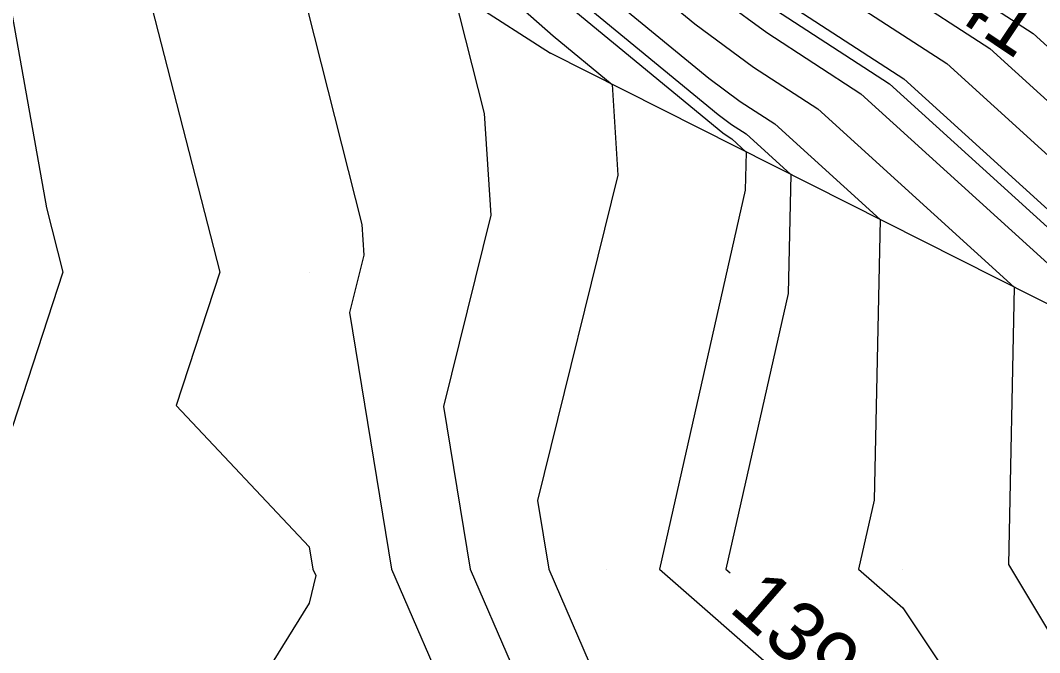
# Model space of a CAD drawing. Extents: x 2354170 to 2357230, y 866100 to 868290.
# Drawn here: x 2355800.25 to 2355834.59, y 867027.2 to 867048.49 of the extents above; entities that cross this region are included whole.
import ezdxf

# ---------------------------------------------------------------- set-up
doc = ezdxf.new("R2010")
doc.units = 0
for name, color, linetype in [('Default', 7, 'Continuous'), ('DTM Contours Major', 7, 'Continuous'), ('DTM Contours Minor', 7, 'Continuous'), ('DTM Contours Minor Text', 7, 'Continuous'), ('Exist DTM QL2 LIDAR Elevation Point', 7, 'Continuous'), ('PH Exist DTM Breakline', 7, 'Continuous')]:
    doc.layers.add(name, color=color, linetype=linetype)

msp = doc.modelspace()

# ---------------------------------------------------------------- linework, layer by layer
at = {"layer": 'Default'}
for points in [[(2355784.38, 867082.247), (2355785.751, 867080.237), (2355797.277, 867066.51), (2355799.677, 867064.368), (2355807.499, 867054.473), (2355807.693, 867054.329), (2355808.769, 867053.379), (2355811.748, 867041.614), (2355811.814, 867040.588), (2355811.336, 867038.656), (2355812.751, 867030.011), (2355814.872, 867025.119), (2355813.671, 867020.011), (2355814.63, 867014.659), (2355814.097, 867010.011), (2355813.641, 867003.671), (2355813.476, 867000.011), (2355812.447, 866997.544), (2355809.981, 866993.768), (2355809.769, 866993.525)], [(2355794.571, 867077.918), (2355798.601, 867073.119), (2355805.087, 867067.331), (2355808.802, 867062.631), (2355815.269, 867057.832), (2355819.15, 867054.408), (2355822.028, 867052.036), (2355825.837, 867049.238), (2355830.013, 867046.528), (2355842.768, 867034.95), (2355842.675, 867030.579), (2355845.593, 867025.72), (2355845.849, 867020.011), (2355845.535, 867015.565), (2355848.603, 867010.011), (2355849.591, 867001.464)], [(2355798.979, 867075.007), (2355806.633, 867068.178), (2355809.174, 867064.962), (2355817.433, 867058.833), (2355819.532, 867056.982), (2355821.088, 867055.699), (2355826.728, 867051.555), (2355832.914, 867047.541), (2355850.223, 867031.829), (2355850.706, 867031.408), (2355851.01, 867031.219), (2355852.068, 867030.405), (2355853.326, 867020.698), (2355855.56, 867014.432), (2355857.705, 867010.011), (2355858.604, 867001.388), (2355858.744, 867000.011), (2355859.981, 866993.249)], [(2355798.79, 867074.063), (2355805.86, 867067.754), (2355808.988, 867063.797), (2355816.351, 867058.333), (2355819.341, 867055.695), (2355821.558, 867053.868), (2355826.282, 867050.397), (2355831.464, 867047.035), (2355847.285, 867032.672), (2355847.245, 867030.783), (2355848.507, 867028.683), (2355848.894, 867020.011), (2355848.812, 867018.841), (2355849.981, 867016.724), (2355853.238, 867010.011), (2355853.617, 867006.375), (2355854.265, 867000.011), (2355855.224, 866994.768)], [(2355798.412, 867072.175), (2355804.314, 867066.908), (2355808.616, 867061.466), (2355814.186, 867057.332), (2355818.959, 867053.121), (2355822.498, 867050.205), (2355825.391, 867048.08), (2355828.563, 867046.021), (2355838.25, 867037.228), (2355838.104, 867030.374), (2355842.68, 867022.756), (2355842.803, 867020.011), (2355842.258, 867012.288), (2355843.516, 867010.011), (2355843.978, 867006.013), (2355844.917, 867000.011), (2355845.34, 866994.651)], [(2355798.223, 867071.231), (2355803.541, 867066.484), (2355808.43, 867060.3), (2355813.104, 867056.831), (2355818.768, 867051.834), (2355822.968, 867048.373), (2355824.945, 867046.921), (2355827.113, 867045.514), (2355833.733, 867039.505), (2355833.534, 867030.17), (2355839.117, 867020.875), (2355839.693, 867020.011), (2355839.623, 867019.652), (2355838.645, 867010.011), (2355839.981, 867000.547), (2355840.065, 867000.011), (2355840.072, 866999.919), (2355839.981, 866999.764), (2355839.067, 866999.097), (2355829.981, 866991.241)], [(2355798.033, 867070.286), (2355802.769, 867066.061), (2355808.244, 867059.135), (2355812.022, 867056.331), (2355818.577, 867050.547), (2355823.439, 867046.542), (2355824.499, 867045.762), (2355825.663, 867045.007), (2355829.215, 867041.783), (2355829.014, 867032.334), (2355828.488, 867030.011), (2355829.981, 867028.704), (2355835.779, 867020.011), (2355834.747, 867014.777), (2355834.263, 867010.011), (2355834.968, 867005.024), (2355831.84, 867000.011), (2355829.981, 866998.404), (2355826.825, 866993.166)], [(2355797.655, 867068.398), (2355801.223, 867065.215), (2355807.871, 867056.804), (2355809.857, 867055.33), (2355818.195, 867047.973), (2355820.18, 867046.338), (2355820.378, 867043.285), (2355817.666, 867032.325), (2355818.045, 867030.011), (2355819.981, 867025.547), (2355826.342, 867020.011), (2355825.515, 867015.544), (2355823.841, 867010.011), (2355822.639, 867007.352), (2355822.318, 867000.011), (2355821.439, 866998.552), (2355819.981, 866994.218)], [(2355797.466, 867067.454), (2355800.45, 867064.791), (2355807.685, 867055.638), (2355808.775, 867054.829), (2355814.828, 867049.489), (2355815.874, 867045.357), (2355816.096, 867041.937), (2355814.501, 867035.491), (2355815.398, 867030.011), (2355819.546, 867020.446), (2355819.444, 867020.011), (2355819.525, 867019.555), (2355818.433, 867010.011), (2355818.313, 867008.342), (2355817.936, 867000.011), (2355815.595, 866994.396)], [(2355798.904, 867063.945), (2355805.254, 867055.912), (2355803.88, 867053.359), (2355804.675, 867048.931), (2355806.961, 867040.011), (2355805.492, 867035.522), (2355809.981, 867030.765), (2355810.104, 867030.011), (2355810.199, 867029.793), (2355809.981, 867028.866), (2355806.587, 867023.404), (2355807.706, 867020.011), (2355807.524, 867017.554), (2355809.545, 867010.011), (2355808.346, 867001.646), (2355808.479, 867000.011), (2355804.522, 866995.469), (2355802.745, 866990.01), (2355801.903, 866988.088), (2355800.884, 866980.01), (2355799.981, 866976.769)], [(2355798.132, 867063.522), (2355802.44, 867058.071), (2355799.315, 867052.259), (2355801.123, 867042.182), (2355801.679, 867040.011), (2355799.981, 867034.82)], [(2355808.76, 867057.448), (2355810.94, 867055.83), (2355818.386, 867049.26), (2355823.909, 867044.71), (2355824.054, 867044.604), (2355824.213, 867044.501), (2355824.698, 867044.06), (2355824.67, 867042.77), (2355821.783, 867030.011), (2355829.981, 867022.835), (2355831.864, 867020.011), (2355829.981, 867010.459), (2355829.846, 867010.011), (2355826.774, 867003.218), (2355826.634, 867000.011), (2355824.132, 866995.859), (2355822.164, 866990.01), (2355819.981, 866984.121), (2355818.546, 866981.445), (2355817.926, 866980.01), (2355815.832, 866974.159), (2355815.155, 866972.785)]]:
    msp.add_lwpolyline(points, dxfattribs=at)
at = {"layer": 'DTM Contours Major'}
msp.add_lwpolyline([(2355787.086, 867088.024), (2355787.282, 867087.612), (2355792.385, 867080.132), (2355798.538, 867072.804), (2355804.829, 867067.19), (2355808.74, 867062.243), (2355814.908, 867057.665), (2355819.086, 867053.979), (2355822.185, 867051.426), (2355825.688, 867048.852), (2355829.53, 867046.359), (2355841.262, 867035.709), (2355841.151, 867030.51), (2355844.622, 867024.732), (2355844.833, 867020.011), (2355844.443, 867014.472), (2355845.373, 867012.789)], dxfattribs=at)
at = {"layer": 'DTM Contours Minor'}
for points in [[(2355799.168, 867075.952), (2355807.405, 867068.601), (2355809.36, 867066.128), (2355818.515, 867059.334), (2355819.722, 867058.269), (2355820.618, 867057.531), (2355827.174, 867052.714), (2355834.364, 867048.048), (2355848.121, 867035.56), (2355850.629, 867033.374), (2355852.207, 867032.392), (2355857.697, 867028.169), (2355858.527, 867021.767), (2355861.723, 867012.804), (2355862.413, 867010.011), (2355863.173, 867006.819), (2355864.071, 867000.011), (2355865.179, 866995.209)], [(2355797.907, 867069.657), (2355802.253, 867065.779), (2355808.119, 867058.358), (2355811.3, 867055.997), (2355818.45, 867049.689), (2355823.752, 867045.321), (2355824.202, 867044.99), (2355824.696, 867044.669), (2355826.203, 867043.301), (2355826.118, 867039.291), (2355824.018, 867030.011), (2355824.158, 867029.889)], [(2355799.677, 867064.368), (2355807.499, 867054.473), (2355807.693, 867054.329), (2355808.769, 867053.379), (2355811.748, 867041.614), (2355811.814, 867040.588), (2355811.336, 867038.656), (2355812.751, 867030.011), (2355814.872, 867025.119), (2355813.671, 867020.011), (2355814.63, 867014.659), (2355814.097, 867010.011), (2355813.641, 867003.671), (2355813.476, 867000.011), (2355812.447, 866997.544), (2355809.981, 866993.768), (2355808.231, 866991.76), (2355807.662, 866990.01), (2355805.322, 866984.67), (2355804.734, 866980.01), (2355802.776, 866972.986)]]:
    msp.add_lwpolyline(points, dxfattribs=at)
at = {"layer": 'Exist DTM QL2 LIDAR Elevation Point'}
for p, q in [((2355809.981, 867040.011), (2355809.981, 867040.011)), ((2355809.981, 867030.011), (2355809.981, 867030.011)), ((2355819.981, 867030.011), (2355819.981, 867030.011)), ((2355829.981, 867030.011), (2355829.981, 867030.011))]:
    msp.add_line(p, q, dxfattribs=at)
at = {"layer": 'PH Exist DTM Breakline'}
for points in [[(2355831.416, 867218.241), (2355826.866, 867214.766), (2355819.66, 867209.703), (2355814.58, 867206.759), (2355807.423, 867196.191), (2355777.725, 867138.32), (2355772.697, 867125.289), (2355770.777, 867118.239), (2355768.861, 867107.369), (2355768.994, 867100.721), (2355770.764, 867093.15), (2355775.146, 867086.03), (2355779.107, 867080.342), (2355796.5, 867062.628), (2355807.459, 867054.221), (2355818.108, 867047.383)], [(2355907.258, 867009.698), (2355896.447, 867012.777), (2355850.724, 867030.939), (2355818.108, 867047.383)]]:
    msp.add_lwpolyline(points, dxfattribs=at)

# ---------------------------------------------------------------- texts
at = {"layer": 'Default'}
msp.add_text('141', height=2, rotation=326.2538, dxfattribs=at).set_placement((2355830.099, 867049.655))
at = {"layer": 'DTM Contours Minor Text'}
msp.add_text('139', height=2, rotation=318.8019, dxfattribs=at).set_placement((2355824.068, 867028.638))

doc.saveas('drawing.dxf')
